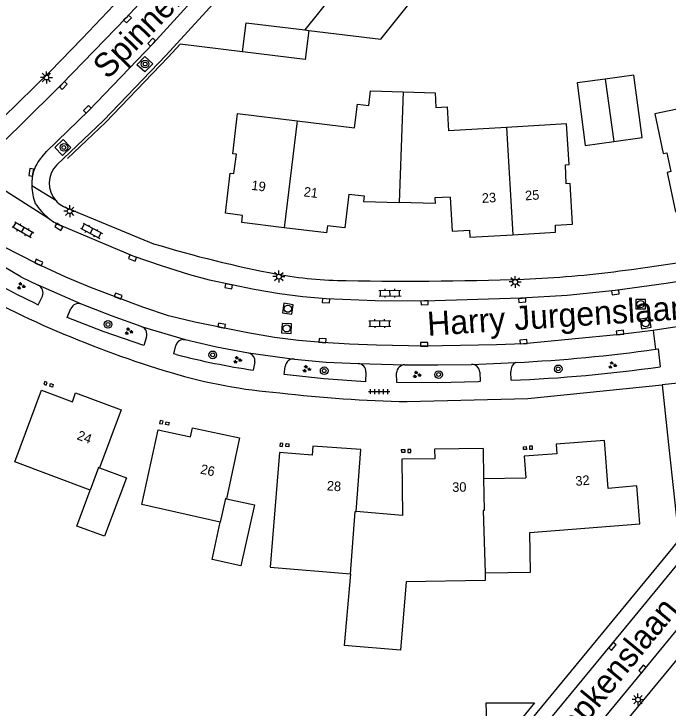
# Model space of a CAD drawing. Extents: x 137999 to 141000, y 397500 to 400501.
# Drawn here: x 138204.7 to 138273, y 398990.9 to 399063.5 of the extents above; entities that cross this region are included whole.
import ezdxf

# ---------------------------------------------------------------- set-up
doc = ezdxf.new("R2010")
doc.units = 0
for name, color, linetype in [('gg-afsc-hekwerk', 7, 'Continuous'), ('gg-afsc-muur', 7, 'Continuous'), ('gg-anno-huisnummerreeks BGT', 7, 'Continuous'), ('gg-anno-openbare ruimte label', 7, 'Continuous'), ('gg-bbg-bijgebouw', 7, 'Continuous'), ('gg-bbg-gedigitaliseerde bebouwing', 7, 'Continuous'), ('gg-bbg-hoofdgebouw', 7, 'Continuous'), ('gg-bbg-tussenscheiding', 7, 'Continuous'), ('gg-knt-verharding', 7, 'Continuous'), ('gg-knt-verharding nz', 7, 'Continuous'), ('gt-grn-weggrens', 7, 'Continuous'), ('gt-symb-boom', 7, 'Continuous'), ('gt-symb-groenvak', 7, 'Continuous'), ('gt-symb-klinker verharding', 7, 'Continuous'), ('gt-symb-kolk', 7, 'Continuous'), ('gt-symb-lichtmast', 7, 'Continuous'), ('gt-symb-rioolschacht', 7, 'Continuous'), ('gt-symb-tegel verharding', 7, 'Continuous')]:
    doc.layers.add(name, color=color, linetype=linetype)

# ---------------------------------------------------------------- blocks, each defined once
blk = doc.blocks.new('gt0-KOLK')
at = {"layer": 'gt-symb-kolk'}
blk.add_lwpolyline([(0, 0), (0.375, 0), (0.375, 0.4), (-0.375, 0.4), (-0.375, 0), (0, 0)], dxfattribs=at)
blk = doc.blocks.new('gt0-LMAST')
at = {"layer": 'gt-symb-lichtmast'}
for p, q in [((-0.182, 0.173), (-0.447, 0.438)), ((-0.005, 0.246), (-0.005, 0.621)), ((0.172, 0.173), (0.437, 0.438)), ((-0.255, -0.004), (-0.63, -0.004)), ((-0.182, -0.181), (-0.447, -0.446)), ((-0.005, -0.254), (-0.005, -0.629)), ((0.437, -0.446), (0.172, -0.181)), ((0.245, -0.004), (0.62, -0.004))]:
    blk.add_line(p, q, dxfattribs=at)
blk.add_circle((-0.005, -0.004), 0.25, dxfattribs=at)
blk = doc.blocks.new('gt0-BOOM')
at = {"layer": 'gt-symb-boom'}
for radius in [0.4, 0.2]:
    blk.add_circle((0, 0), radius, dxfattribs=at)
blk = doc.blocks.new('gt0-KL1')
at = {"layer": 'gt-symb-klinker verharding'}
for p, q in [((-1.15, 0.3), (1.15, 0.3)), ((-1, -0.3), (-1, 0.3)), ((-0.5, 0.3), (-0.5, 0.45)), ((0, -0.3), (0, 0.3)), ((0.5, 0.3), (0.5, 0.45)), ((1, -0.3), (1, 0.3)), ((-1.15, -0.3), (1.15, -0.3)), ((-0.5, -0.45), (-0.5, -0.3)), ((0.5, -0.45), (0.5, -0.3))]:
    blk.add_line(p, q, dxfattribs=at)
blk = doc.blocks.new('gt0-GRVAK')
at = {"layer": 'gt-symb-groenvak'}
for p, q in [((-0.11, 0.189), (-0.228, 0.24)), ((-0.182, 0.153), (0.088, 0.153)), ((-0.091, 0.211), (-0.156, 0.322)), ((-0.047, 0.214), (-0.047, 0.393)), ((-0.004, 0.211), (0.061, 0.322)), ((0.015, 0.189), (0.133, 0.24)), ((0.262, -0.052), (0.197, 0.059)), ((0.305, -0.049), (0.305, 0.13)), ((0.349, -0.052), (0.414, 0.059)), ((-0.245, -0.228), (-0.363, -0.177)), ((-0.318, -0.264), (-0.047, -0.264)), ((-0.226, -0.206), (-0.291, -0.095)), ((-0.183, -0.203), (-0.183, -0.024)), ((-0.139, -0.206), (-0.074, -0.095)), ((-0.12, -0.228), (-0.002, -0.177)), ((0.243, -0.074), (0.125, -0.023)), ((0.17, -0.11), (0.441, -0.11)), ((0.368, -0.074), (0.486, -0.023))]:
    blk.add_line(p, q, dxfattribs=at)
blk = doc.blocks.new('gt0-RS')
at = {"layer": 'gt-symb-rioolschacht'}
blk.add_lwpolyline([(-0.5, -0.5), (0.5, -0.5), (0.5, 0.5), (-0.5, 0.5)], close=True, dxfattribs=at)
blk.add_circle((0, 0), 0.375, dxfattribs=at)
blk = doc.blocks.new('gt0-TEG1')
at = {"layer": 'gt-symb-tegel verharding'}
for p, q in [((-1.125, 0), (1.125, 0)), ((-0.9, -0.25), (-0.9, 0.25)), ((-0.45, -0.25), (-0.45, 0.25)), ((0, -0.25), (0, 0.25)), ((0.45, -0.25), (0.45, 0.25)), ((0.9, -0.25), (0.9, 0.25))]:
    blk.add_line(p, q, dxfattribs=at)

msp = doc.modelspace()

# ---------------------------------------------------------------- linework, layer by layer
at = {"layer": 'gg-afsc-hekwerk'}
for p, q in [((138228.561, 399059.517), (138222.051, 399060.318)), ((138273.48, 399007.679), (138267.153, 399000))]:
    msp.add_line(p, q, dxfattribs=at)
for points in [[(138222.051, 399060.318), (138220.812, 399058.952), (138214.238, 399052.12), (138210.279, 399048.362)], [(138272.985, 399019.441), (138274.15, 399008.517), (138273.48, 399007.679)], [(138267.153, 399000), (138255.053, 398985.316), (138254.643, 398984.95)]]:
    msp.add_lwpolyline(points, dxfattribs=at)
at = {"layer": 'gg-afsc-muur'}
for points in [[(138207.8, 399024.793), (138208.054, 399024.69), (138208.168, 399024.971), (138207.915, 399025.075), (138207.8, 399024.793)], [(138208.42, 399024.57), (138208.515, 399024.854), (138208.792, 399024.761), (138208.697, 399024.477), (138208.42, 399024.57)], [(138219.901, 399020.689), (138220.194, 399020.626), (138220.259, 399020.931), (138219.966, 399020.993), (138219.901, 399020.689)], [(138220.518, 399020.571), (138220.585, 399020.863), (138220.891, 399020.793), (138220.824, 399020.501), (138220.518, 399020.571)], [(138232.47, 399018.3), (138232.761, 399018.285), (138232.777, 399018.598), (138232.485, 399018.613), (138232.47, 399018.3)], [(138233.089, 399018.272), (138233.115, 399018.571), (138233.415, 399018.545), (138233.389, 399018.246), (138233.089, 399018.272)], [(138245.194, 399017.949), (138245.515, 399017.957), (138245.522, 399017.657), (138245.201, 399017.649), (138245.194, 399017.949)], [(138246.155, 399017.66), (138246.158, 399017.96), (138245.851, 399017.964), (138245.848, 399017.663), (138246.155, 399017.66)], [(138257.914, 399018.246), (138258.214, 399018.263), (138258.231, 399017.963), (138257.931, 399017.946), (138257.914, 399018.246)], [(138258.87, 399018.01), (138258.854, 399018.309), (138258.545, 399018.293), (138258.562, 399017.993), (138258.87, 399018.01)]]:
    msp.add_lwpolyline(points, dxfattribs=at)
at = {"layer": 'gg-bbg-bijgebouw'}
for points in [[(138228.561, 399059.517), (138228.947, 399062.557), (138235.094, 399061.801)], [(138235.506, 399061.75), (138235.12, 399058.71), (138228.561, 399059.517)], [(138266.464, 399056.659), (138263.519, 399056.254), (138264.368, 399049.737), (138267.345, 399050.141)], [(138267.345, 399050.141), (138270.318, 399050.544), (138269.436, 399057.067), (138266.464, 399056.659)], [(138213.628, 399016.032), (138216.429, 399014.988), (138214.158, 399008.898), (138211.262, 399009.964), (138212.647, 399013.726)], [(138226.883, 399012.821), (138229.805, 399012.185), (138228.398, 399005.815), (138225.382, 399006.482), (138226.241, 399010.382)], [(138259.057, 398991.485), (138254.23, 398985.567), (138254.027, 398991.485), (138259.057, 398991.485)]]:
    msp.add_lwpolyline(points, dxfattribs=at)
at = {"layer": 'gg-bbg-gedigitaliseerde bebouwing'}
for points in [[(138253.906, 399005.068), (138258.662, 399005.143), (138258.597, 399009.284)], [(138253.906, 399005.068), (138253.911, 399004.262), (138245.648, 399004.134), (138245.059, 398996.985), (138239.188, 398997.469)]]:
    msp.add_lwpolyline(points, dxfattribs=at)
at = {"layer": 'gg-bbg-hoofdgebouw'}
for p, q in [((138238.802, 399066.448), (138235.094, 399061.801)), ((138234.27, 399052.299), (138240.275, 399051.562)), ((138256.132, 399051.617), (138250.092, 399051.263)), ((138253.699, 399018.079), (138253.749, 399014.919)), ((138253.749, 399014.919), (138258.154, 399014.989)), ((138239.834, 399004.984), (138239.188, 398997.469))]:
    msp.add_line(p, q, dxfattribs=at)
for points in [[(138235.506, 399061.75), (138243.005, 399060.819), (138246.93, 399065.748), (138247.266, 399065.48)], [(138240.275, 399051.562), (138240.577, 399054.054), (138241.749, 399053.912), (138241.932, 399055.421), (138245.365, 399055.317)], [(138245.365, 399055.317), (138248.678, 399055.216), (138248.767, 399053.699), (138249.945, 399053.768), (138250.092, 399051.263)], [(138277.818, 399054.335), (138271.652, 399053.046), (138272.527, 399048.888), (138272.909, 399048.968), (138273.326, 399046.992), (138272.944, 399046.913), (138273.804, 399042.778), (138275.593, 399043.151), (138275.744, 399042.421), (138280.118, 399043.34)], [(138232.915, 399041.137), (138228.479, 399041.686), (138228.561, 399042.424), (138226.781, 399042.64), (138227.277, 399046.842), (138227.664, 399046.796), (138227.928, 399048.815), (138227.541, 399048.862), (138228.053, 399053.062), (138234.27, 399052.299)], [(138256.792, 399040.404), (138261.258, 399040.671), (138261.26, 399041.416), (138263.058, 399041.499), (138262.782, 399045.743), (138262.393, 399045.717), (138262.301, 399047.72), (138262.689, 399047.745), (138262.421, 399051.986), (138256.132, 399051.617)], [(138239.684, 399044.653), (138239.251, 399041.11), (138237.439, 399041.333), (138237.347, 399040.589), (138232.915, 399041.137)], [(138239.684, 399044.653), (138241.275, 399044.458), (138241.204, 399043.881), (138244.926, 399043.77)], [(138250.258, 399044.339), (138248.659, 399044.246), (138248.693, 399043.658), (138244.926, 399043.77)], [(138250.258, 399044.339), (138250.463, 399040.775), (138252.287, 399040.881), (138252.33, 399040.137), (138256.792, 399040.404)], [(138212.647, 399013.726), (138204.771, 399016.66), (138207.567, 399024.165), (138210.791, 399022.956), (138211.126, 399023.871), (138215.88, 399022.109), (138213.628, 399016.032)], [(138226.241, 399010.382), (138218.041, 399012.204), (138219.753, 399020.029), (138223.124, 399019.286), (138223.332, 399020.236), (138228.263, 399019.163), (138226.883, 399012.821)], [(138258.597, 399009.284), (138270.074, 399010.197), (138269.769, 399014.148), (138266.783, 399013.902), (138266.384, 399018.915), (138261.326, 399018.512), (138261.405, 399017.515), (138257.978, 399017.262), (138258.154, 399014.989)], [(138240.436, 399011.467), (138240.936, 399017.946), (138235.927, 399018.312), (138235.84, 399017.352), (138232.413, 399017.634), (138231.463, 399005.657), (138239.834, 399004.984)], [(138253.699, 399018.079), (138248.642, 399018), (138248.658, 399017), (138245.205, 399016.962), (138245.29, 399011.051), (138240.436, 399011.467)]]:
    msp.add_lwpolyline(points, dxfattribs=at)
at = {"layer": 'gg-bbg-tussenscheiding'}
for p, q in [((138235.094, 399061.801), (138235.506, 399061.75)), ((138266.464, 399056.659), (138267.345, 399050.141)), ((138245.365, 399055.317), (138244.926, 399043.77)), ((138234.27, 399052.299), (138232.915, 399041.137)), ((138256.132, 399051.617), (138256.792, 399040.404))]:
    msp.add_line(p, q, dxfattribs=at)
for points in [[(138213.628, 399016.032), (138213.534, 399016.067), (138212.647, 399013.726)], [(138253.749, 399014.919), (138253.801, 399011.581), (138253.701, 399011.58), (138253.906, 399005.068)], [(138226.883, 399012.821), (138226.785, 399012.842), (138226.241, 399010.382)], [(138239.834, 399004.984), (138240.336, 399011.476), (138240.436, 399011.467)]]:
    msp.add_lwpolyline(points, dxfattribs=at)
at = {"layer": 'gg-knt-verharding'}
for p, q in [((138205.42, 399036.005), (138207.22, 399035.139)), ((138211.744, 399033.147), (138207.22, 399035.139)), ((138207.229, 399033.086), (138207.657, 399033.976)), ((138217.976, 399030.829), (138222.567, 399029.452)), ((138271.471, 399030.403), (138271.71, 399028.435)), ((138222.367, 399029.459), (138222.567, 399029.452)), ((138229.193, 399028.064), (138233.982, 399027.414)), ((138229.193, 399028.064), (138229.354, 399028.001)), ((138229.855, 399027.116), (138229.689, 399026.247)), ((138240.651, 399026.94), (138245.541, 399026.817)), ((138252.507, 399026.853), (138257.104, 399027.051)), ((138256.645, 399025.193), (138256.616, 399026.12)), ((138272.424, 399024.705), (138272.985, 399019.441)), ((138277.212, 399000), (138251.594, 398969.031))]:
    msp.add_line(p, q, dxfattribs=at)
for points in [[(138201.924, 399051.151), (138203.497, 399052.589), (138208.455, 399057.454), (138211.818, 399060.892), (138215.132, 399064.377), (138218.561, 399068.11), (138221.924, 399071.902), (138225.204, 399075.743), (138228.402, 399079.653), (138231.872, 399084.103), (138235.251, 399088.622), (138238.002, 399092.483), (138240.669, 399096.403), (138245.13, 399103.235)], [(138253.847, 399102.977), (138246.98, 399092.257), (138241.152, 399083.894), (138234.314, 399074.964), (138227.371, 399066.632), (138220.593, 399059.157), (138214.027, 399052.333), (138209.151, 399047.706)], [(138217.533, 399058.163), (138218.349, 399059.021), (138219.182, 399058.269), (138218.366, 399057.411), (138217.533, 399058.163)], [(138208.96, 399049.497), (138209.767, 399048.673), (138210.635, 399049.519), (138209.828, 399050.344), (138208.96, 399049.497)], [(138210.453, 399043.12), (138210.952, 399042.881), (138219.276, 399039.466)], [(138269.214, 399036.782), (138274.91, 399037.606), (138280.584, 399038.569), (138287.587, 399040.069)], [(138205.42, 399036.005), (138203.702, 399037.024), (138202.816, 399037.5), (138201.059, 399038.178)], [(138217.976, 399030.829), (138214.868, 399031.913), (138211.744, 399033.147)], [(138289.049, 399033.572), (138284.73, 399032.658), (138278.429, 399031.463), (138271.471, 399030.403)], [(138218.531, 399029.718), (138218.247, 399028.832), (138214.011, 399030.286), (138210.236, 399031.748), (138210.638, 399032.694)], [(138221.644, 399027.875), (138221.378, 399027.945), (138221.582, 399028.811)], [(138222.567, 399029.452), (138225.845, 399028.684), (138229.193, 399028.064)], [(138271.71, 399028.435), (138272.005, 399028.469), (138272.198, 399026.606)], [(138233.982, 399027.414), (138237.29, 399027.087), (138240.651, 399026.94)], [(138241.454, 399026.051), (138241.4, 399025.016), (138237.061, 399025.356), (138232.931, 399025.797), (138233.02, 399026.634)], [(138245.541, 399026.817), (138248.985, 399026.791), (138252.507, 399026.853)], [(138253.353, 399026.038), (138253.396, 399025.081), (138253.178, 399025.04), (138248.931, 399024.935), (138244.682, 399024.953), (138244.655, 399025.968)], [(138245.759, 399022.968), (138258.36, 399023.294), (138272.424, 399024.705)]]:
    msp.add_lwpolyline(points, dxfattribs=at)
for centre, radius, start, end in [((138211.138, 399045.792), 2.759, 136.08104, 221.50009), ((138211.138, 399045.793), 2.759, 221.51476, 255.62275), ((138254.138, 399153.372), 119.122, 252.98299, 259.37748), ((138245.469, 399114.023), 89.516, 238.63628, 244.71066), ((138253.32, 399148.555), 112.897, 272.98771, 278.09335), ((138239.778, 399078.066), 42.459, 259.68991, 269.50717), ((138254.438, 399136.132), 115.076, 240.51061, 253.16045), ((138245.76, 399381.648), 346.098, 268.94918, 272.22616), ((138206.841, 399034.333), 0.89, 336.35035, 64.83731), ((138211.427, 399032.344), 0.863, 68.44665, 156.0998), ((138217.711, 399030.002), 0.868, 340.88606, 72.20278), ((138222.417, 399028.599), 0.861, 93.30641, 165.77142), ((138249.104, 399189.244), 162.391, 272.82382, 278.00205), ((138241.864, 399107.103), 81.767, 255.68303, 261.437), ((138228.978, 399027.204), 0.882, 354.28728, 64.74127), ((138233.881, 399026.556), 0.864, 83.27755, 174.79347), ((138240.609, 399026.095), 0.846, 357.02287, 87.15774), ((138245.543, 399025.928), 0.889, 90.11835, 177.43828), ((138252.51, 399026.009), 0.844, 1.95535, 90.18308), ((138257.54, 399026.229), 0.931, 117.95773, 186.71813), ((138236.629, 399078.005), 54.283, 253.37805, 265.59528), ((138250.594, 399178.095), 153.022, 272.2661, 278.11611), ((138248.312, 399157.321), 134.377, 263.22535, 268.91149)]:
    msp.add_arc(centre, radius, start, end, dxfattribs=at)
at = {"layer": 'gg-knt-verharding nz'}
msp.add_line((138216.401, 399038.463), (138209.474, 399041.396), dxfattribs=at)
for points in [[(138261.011, 399127.911), (138257.556, 399121.109), (138253.916, 399114.227), (138248.993, 399105.755), (138245.705, 399100.66), (138242.344, 399095.612), (138239.477, 399091.398), (138236.529, 399087.241), (138233.226, 399082.841), (138229.832, 399078.511), (138226.557, 399074.49), (138223.197, 399070.539), (138219.833, 399066.777), (138216.402, 399063.077), (138209.702, 399056.121), (138205.301, 399051.782), (138203.149, 399049.74), (138201.925, 399048.874), (138201.337, 399048.69)], [(138207.63, 399048.544), (138208.083, 399049.085), (138212.5, 399053.364), (138219.221, 399060.386), (138226.007, 399067.868), (138232.87, 399076.118), (138239.637, 399084.947), (138245.456, 399093.337), (138248.9, 399098.547), (138252.229, 399103.831), (138254.78, 399108.099), (138257.249, 399112.415), (138259.135, 399115.826), (138260.967, 399119.266), (138264.442, 399126.153)], [(138207.031, 399037.389), (138203.625, 399039.144), (138201.907, 399039.897)], [(138287.711, 399038.088), (138282.533, 399036.95), (138277.684, 399036.065), (138272.818, 399035.295), (138267.495, 399034.588), (138262.472, 399034.061), (138257.629, 399033.767), (138247.537, 399033.474), (138242.419, 399033.506), (138237.305, 399033.704), (138234.86, 399033.915), (138232.425, 399034.226), (138229.797, 399034.675), (138225.109, 399035.658), (138223.055, 399036.194), (138220.089, 399037.139), (138217.144, 399038.148), (138216.401, 399038.463)], [(138271.471, 399030.403), (138268.035, 399029.987), (138257.924, 399029.018), (138255.091, 399028.89), (138247.581, 399028.748), (138242.558, 399028.867), (138239.735, 399028.974), (138236.914, 399029.136), (138234.408, 399029.356), (138231.912, 399029.667), (138229.124, 399030.151), (138223.576, 399031.271), (138220.825, 399031.937), (138218.152, 399032.815), (138212.804, 399034.867), (138210.111, 399035.982), (138207.031, 399037.389)], [(138269.103, 399000), (138274.251, 399006.268), (138274.586, 399006.721)], [(138247.653, 398967.992), (138249.238, 398969.152), (138270.508, 398994.894), (138274.659, 399000)], [(138256.235, 398984.43), (138256.862, 398985.139), (138269.103, 399000)]]:
    msp.add_lwpolyline(points, dxfattribs=at)
for centre, radius, start, end in [((138210.597, 399045.772), 4.06, 136.94537, 163.94726), ((138211.889, 399045.635), 5.345, 166.36871, 181.37696), ((138211.892, 399045.633), 5.347, 181.34797, 201.51198), ((138212.226, 399047.064), 6.3, 212.57529, 231.5793), ((138212.21, 399047.033), 6.266, 231.51836, 244.10847)]:
    msp.add_arc(centre, radius, start, end, dxfattribs=at)
at = {"layer": 'gt-grn-weggrens'}
for p, q in [((138197.354, 399049.02), (138208.311, 399042.128)), ((138209.072, 399043.964), (138206.546, 399045.507)), ((138274.04, 399024.882), (138272.424, 399024.705))]:
    msp.add_line(p, q, dxfattribs=at)

# ---------------------------------------------------------------- block references
at = {"layer": 'gt-symb-boom'}
for p in [(138218.392, 399058.237), (138209.904, 399049.521), (138214.511, 399031.025), (138225.453, 399027.85), (138261.55, 399026.387), (138237.099, 399026.188), (138249.051, 399025.793)]:
    msp.add_blockref('gt0-BOOM', p, dxfattribs=at)
at = {"layer": 'gt-symb-groenvak'}
for p in [(138205.414, 399035.042), (138216.668, 399030.312), (138228.028, 399027.325), (138235.247, 399026.379), (138267.203, 399026.778), (138246.766, 399025.783)]:
    msp.add_blockref('gt0-GRVAK', p, dxfattribs=at)
at = {"layer": 'gt-symb-klinker verharding'}
for p, rotation in [((138205.629, 399040.929), -30.00072778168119), ((138212.792, 399040.802), -28.1533465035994), ((138243.976, 399034.301), 0.5729386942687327), ((138242.911, 399031.131), 0.973934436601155)]:
    msp.add_blockref('gt0-KL1', p, dxfattribs=dict(at, rotation=rotation))
at = {"layer": 'gt-symb-kolk'}
for p, rotation in [((138216.402, 399063.077), -133.09489797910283), ((138219.221, 399060.386), 45.850263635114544), ((138209.702, 399056.121), -133.09489797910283), ((138212.5, 399053.364), 45.850263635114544), ((138206.695, 399046.895), 81.65913313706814), ((138209.474, 399041.396), 148.40750843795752), ((138217.144, 399038.148), 158.84735479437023), ((138207.358, 399037.684), 155.4849292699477), ((138227.161, 399035.202), 169.4542656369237), ((138267.503, 399034.578), -173.16632765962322), ((138215.516, 399033.802), -20.06634962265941), ((138237.305, 399033.704), 175.6979888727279), ((138247.576, 399033.48), -177.59258615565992), ((138257.782, 399033.753), -176.50230473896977), ((138226.353, 399030.704), -11.073871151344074), ((138268.039, 399029.975), 6.719879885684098), ((138236.914, 399029.136), -3.4976952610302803), ((138247.542, 399028.743), -1.661112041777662), ((138257.939, 399029.019), 3.497695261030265), ((138267.374, 398997.265), 50.355825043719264), ((138270.508, 398994.894), 50.355825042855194)]:
    msp.add_blockref('gt0-KOLK', p, dxfattribs=dict(at, rotation=rotation))
at = {"layer": 'gt-symb-lichtmast'}
for p in [(138208.084, 399056.829), (138210.518, 399042.858), (138232.372, 399036.025), (138257.059, 399035.466), (138269.89, 398991.828)]:
    msp.add_blockref('gt0-LMAST', p, dxfattribs=at)
at = {"layer": 'gt-symb-rioolschacht'}
for p, rotation in [((138233.299, 399032.672), 171.19719554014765), ((138270.68, 399031.147), -171.37577126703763), ((138233.173, 399030.615), 177.64984047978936)]:
    msp.add_blockref('gt0-RS', p, dxfattribs=dict(at, rotation=rotation))
msp.add_blockref('gt0-RS', (138270.155, 399033.143), dxfattribs=at)
at = {"layer": 'gt-symb-tegel verharding', "rotation": -0.1718868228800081}
msp.add_blockref('gt0-TEG1', (138242.846, 399024.007), dxfattribs=at)

# ---------------------------------------------------------------- texts
at = {"layer": 'gg-anno-huisnummerreeks BGT'}
for s, rotation, p in [('19', 352.9, (138229.455, 399045.093)), ('21', 352.9, (138234.911, 399044.418)), ('23', 3.4, (138253.6, 399043.72)), ('25', 3.4, (138258.117, 399043.99)), ('24', 339.6, (138211.193, 399019.048)), ('26', 347.7, (138224.098, 399015.464)), ('32', 4.5, (138263.385, 399014.163)), ('28', 355.8, (138237.346, 399013.696)), ('30', 0.9, (138250.482, 399013.528))]:
    msp.add_text(s, height=1, rotation=rotation, dxfattribs=at).set_placement(p)
at = {"layer": 'gg-anno-openbare ruimte label'}
for s, rotation, p in [('Spinnerijlaan', 45.9, (138214.489, 399056.547)), ('Harry Jurgenslaan', 3.7, (138247.938, 399029.836)), ('Schaapkenslaan', 50.6, (138258.51, 398982.062))]:
    msp.add_text(s, height=2.5, rotation=rotation, dxfattribs=at).set_placement(p)

doc.saveas('drawing.dxf')
